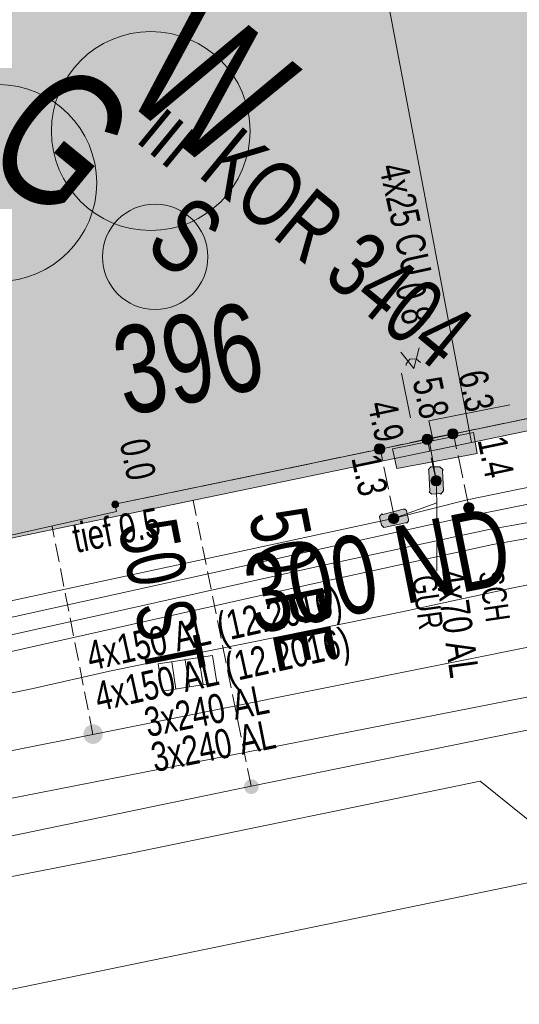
# Model space of a CAD drawing. Header units: metres. Extents: x -740 to 758, y -633 to 854.
# Tile 307 of 656: x 72 to 81, y -596 to -578. Entities that reach past the tile are written whole.
import ezdxf

# ---------------------------------------------------------------- set-up
doc = ezdxf.new("R2010")
doc.units = ezdxf.units.M
doc.header["$MEASUREMENT"] = 0
doc.linetypes.add('333_125', pattern=[0.4576, 0.3328, -0.1248])
doc.linetypes.add('416_125', pattern=[0.5408, 0.416, -0.1248])
for name, color, linetype in [('Gas.LOVION', 7, 'Continuous'), ('Gis.LOVION', 7, 'Continuous'), ('Grundkarte.LOVION', 7, 'Continuous'), ('Grundkarte_Text.LOVION', 7, 'Continuous'), ('Strom.LOVION', 7, 'Continuous'), ('StromBemass.LOVION', 7, 'Continuous'), ('Wasser.LOVION', 7, 'Continuous')]:
    doc.layers.add(name, color=color, linetype=linetype)
doc.styles.add('ERSTELLTER_STIL_1', font='arial.ttf')

msp = doc.modelspace()

# ---------------------------------------------------------------- hatches: boundary and pattern name
at = {"layer": 'Gas.LOVION', "linetype": 'Continuous', "lineweight": 18}
for points in [[(80.553, -585.407), (80.567, -585.387), (80.579, -585.366), (80.587, -585.343), (80.593, -585.32), (80.596, -585.296), (80.596, -585.272), (80.593, -585.248), (80.587, -585.224), (80.578, -585.202), (80.566, -585.181), (80.552, -585.161), (80.535, -585.144), (80.517, -585.128), (80.496, -585.115), (80.474, -585.105), (80.451, -585.098), (80.428, -585.093), (80.403, -585.092), (80.379, -585.093), (80.356, -585.098), (80.333, -585.106), (80.311, -585.116), (80.29, -585.129), (80.272, -585.144), (80.255, -585.162), (80.241, -585.182), (80.23, -585.203), (80.221, -585.225), (80.215, -585.249), (80.212, -585.273), (80.212, -585.297), (80.215, -585.321), (80.221, -585.344), (80.23, -585.367), (80.242, -585.388), (80.256, -585.408), (80.273, -585.425), (80.291, -585.44), (80.312, -585.453), (80.334, -585.464), (80.357, -585.471), (80.381, -585.475), (80.405, -585.477), (80.429, -585.475), (80.453, -585.471), (80.476, -585.463), (80.497, -585.453), (80.518, -585.44), (80.536, -585.424)], [(79.61, -585.586), (79.624, -585.567), (79.636, -585.546), (79.645, -585.523), (79.651, -585.5), (79.654, -585.476), (79.653, -585.451), (79.65, -585.428), (79.644, -585.404), (79.635, -585.382), (79.624, -585.361), (79.609, -585.341), (79.593, -585.324), (79.574, -585.308), (79.554, -585.295), (79.532, -585.285), (79.509, -585.278), (79.485, -585.273), (79.461, -585.272), (79.437, -585.273), (79.413, -585.278), (79.39, -585.286), (79.368, -585.296), (79.348, -585.309), (79.329, -585.324), (79.313, -585.342), (79.299, -585.362), (79.287, -585.383), (79.278, -585.405), (79.273, -585.429), (79.27, -585.453), (79.27, -585.477), (79.273, -585.501), (79.279, -585.524), (79.288, -585.547), (79.3, -585.568), (79.314, -585.587), (79.33, -585.605), (79.349, -585.62), (79.369, -585.633), (79.391, -585.643), (79.414, -585.651), (79.438, -585.655), (79.462, -585.656), (79.486, -585.655), (79.51, -585.65), (79.533, -585.643), (79.555, -585.632), (79.575, -585.619), (79.594, -585.604)], [(80.079, -585.515), (80.093, -585.495), (80.104, -585.474), (80.113, -585.452), (80.119, -585.428), (80.122, -585.404), (80.122, -585.38), (80.119, -585.356), (80.113, -585.332), (80.104, -585.31), (80.092, -585.288), (80.078, -585.269), (80.061, -585.251), (80.042, -585.236), (80.022, -585.223), (80, -585.213), (79.977, -585.205), (79.953, -585.201), (79.929, -585.199), (79.905, -585.201), (79.881, -585.205), (79.858, -585.213), (79.836, -585.223), (79.815, -585.236), (79.797, -585.252), (79.78, -585.27), (79.766, -585.289), (79.754, -585.311), (79.745, -585.333), (79.739, -585.357), (79.736, -585.381), (79.737, -585.405), (79.74, -585.429), (79.746, -585.453), (79.755, -585.475), (79.767, -585.497), (79.781, -585.516), (79.798, -585.534), (79.816, -585.549), (79.837, -585.562), (79.859, -585.572), (79.882, -585.58), (79.906, -585.584), (79.93, -585.586), (79.954, -585.584), (79.978, -585.579), (80.001, -585.572), (80.023, -585.561), (80.043, -585.548), (80.062, -585.533)], [(78.484, -586.438), (79.95, -586.161), (79.883, -585.784), (78.404, -586.076)]]:
    msp.add_hatch(color=49, dxfattribs=at).paths.add_polyline_path(points)
at = {"layer": 'Gas.LOVION', "linetype": 'Continuous', "lineweight": 13}
for points in [[(71.826, -587.562), (72.565, -587.415), (72.485, -587.054), (71.746, -587.2)], [(73.082, -591.388), (73.095, -591.37), (73.106, -591.35), (73.114, -591.33), (73.119, -591.309), (73.122, -591.287), (73.122, -591.265), (73.119, -591.243), (73.114, -591.222), (73.105, -591.201), (73.095, -591.182), (73.082, -591.164), (73.067, -591.148), (73.05, -591.134), (73.031, -591.122), (73.011, -591.113), (72.99, -591.106), (72.968, -591.102), (72.946, -591.101), (72.924, -591.102), (72.903, -591.107), (72.882, -591.114), (72.862, -591.123), (72.843, -591.135), (72.827, -591.149), (72.812, -591.165), (72.799, -591.183), (72.788, -591.202), (72.78, -591.223), (72.775, -591.244), (72.772, -591.266), (72.772, -591.288), (72.775, -591.31), (72.78, -591.331), (72.789, -591.351), (72.799, -591.371), (72.812, -591.389), (72.827, -591.405), (72.844, -591.418), (72.863, -591.43), (72.883, -591.44), (72.904, -591.446), (72.926, -591.45), (72.948, -591.452), (72.969, -591.45), (72.991, -591.446), (73.012, -591.439), (73.032, -591.43), (73.05, -591.418), (73.067, -591.404)], [(73.085, -591.384), (73.098, -591.366), (73.108, -591.347), (73.116, -591.327), (73.122, -591.305), (73.124, -591.283), (73.124, -591.261), (73.121, -591.239), (73.116, -591.218), (73.108, -591.198), (73.097, -591.178), (73.084, -591.16), (73.069, -591.144), (73.052, -591.13), (73.033, -591.119), (73.013, -591.109), (72.992, -591.103), (72.97, -591.098), (72.948, -591.097), (72.926, -591.099), (72.905, -591.103), (72.884, -591.11), (72.864, -591.119), (72.845, -591.131), (72.828, -591.145), (72.813, -591.161), (72.8, -591.179), (72.79, -591.199), (72.782, -591.219), (72.776, -591.24), (72.774, -591.262), (72.774, -591.284), (72.777, -591.306), (72.782, -591.328), (72.79, -591.348), (72.801, -591.367), (72.814, -591.385), (72.829, -591.401), (72.846, -591.415), (72.865, -591.427), (72.885, -591.436), (72.906, -591.443), (72.928, -591.447), (72.95, -591.448), (72.972, -591.447), (72.993, -591.443), (73.014, -591.436), (73.034, -591.426), (73.053, -591.415), (73.07, -591.4)]]:
    msp.add_hatch(color=7, dxfattribs=at).paths.add_polyline_path(points)
at = {"layer": 'Grundkarte.LOVION', "linetype": 'Continuous', "lineweight": 18}
for points in [[(79.842, -585.965), (87.953, -584.285), (85.971, -572.479), (85.509, -572.584), (82.753, -573.119), (82.823, -573.231), (83.064, -574.182), (77.825, -575.315)], [(68.771, -575.521), (68.827, -575.781), (70.948, -587.81), (79.842, -585.965), (77.825, -575.315), (72.868, -576.302), (72.569, -574.765)]]:
    msp.add_hatch(color=9, dxfattribs=at).paths.add_polyline_path(points)
at = {"layer": 'Strom.LOVION', "linetype": 'Continuous', "lineweight": 13}
for points in [[(78.542, -585.974), (79.574, -585.799), (79.538, -585.581), (78.506, -585.756)], [(79.065, -586.484), (79.086, -586.852), (79.073, -586.868), (79.121, -586.907), (79.267, -586.893), (79.283, -586.906), (79.336, -586.842), (79.315, -586.475), (79.328, -586.459), (79.264, -586.406), (79.131, -586.404), (79.102, -586.407), (79.062, -586.455)], [(78.278, -587.507), (78.64, -587.427), (78.669, -587.424), (78.696, -587.392), (78.693, -587.363), (78.665, -587.233), (78.662, -587.203), (78.63, -587.177), (78.601, -587.18), (78.226, -587.276), (78.21, -587.262), (78.17, -587.311), (78.173, -587.34), (78.201, -587.47), (78.249, -587.51)]]:
    msp.add_hatch(color=7, dxfattribs=at).paths.add_polyline_path(points)
at = {"layer": 'StromBemass.LOVION', "linetype": 'Continuous', "lineweight": 13}
for points in [[(79.109, -585.966), (79.116, -585.956), (79.122, -585.946), (79.126, -585.935), (79.129, -585.923), (79.13, -585.911), (79.13, -585.9), (79.129, -585.888), (79.126, -585.877), (79.121, -585.866), (79.116, -585.855), (79.109, -585.846), (79.1, -585.837), (79.091, -585.83), (79.081, -585.823), (79.071, -585.818), (79.059, -585.815), (79.048, -585.812), (79.036, -585.812), (79.024, -585.813), (79.013, -585.815), (79.001, -585.818), (78.991, -585.824), (78.981, -585.83), (78.972, -585.837), (78.964, -585.846), (78.957, -585.856), (78.951, -585.866), (78.947, -585.877), (78.944, -585.889), (78.942, -585.9), (78.942, -585.912), (78.944, -585.924), (78.947, -585.935), (78.951, -585.946), (78.957, -585.957), (78.964, -585.966), (78.972, -585.975), (78.981, -585.982), (78.991, -585.988), (79.002, -585.993), (79.013, -585.997), (79.025, -585.999), (79.037, -586), (79.048, -585.999), (79.06, -585.997), (79.071, -585.993), (79.082, -585.988), (79.092, -585.982), (79.101, -585.974)], [(79.087, -585.936), (79.092, -585.93), (79.096, -585.923), (79.098, -585.915), (79.1, -585.908), (79.101, -585.9), (79.101, -585.892), (79.1, -585.884), (79.098, -585.876), (79.095, -585.869), (79.091, -585.862), (79.087, -585.855), (79.081, -585.849), (79.075, -585.844), (79.068, -585.84), (79.061, -585.837), (79.054, -585.834), (79.046, -585.833), (79.038, -585.832), (79.03, -585.833), (79.022, -585.834), (79.015, -585.837), (79.007, -585.84), (79.001, -585.845), (78.995, -585.85), (78.989, -585.856), (78.984, -585.862), (78.981, -585.869), (78.978, -585.876), (78.976, -585.884), (78.975, -585.892), (78.975, -585.9), (78.976, -585.908), (78.978, -585.916), (78.981, -585.923), (78.985, -585.93), (78.989, -585.936), (78.995, -585.942), (79.001, -585.947), (79.008, -585.951), (79.015, -585.955), (79.023, -585.957), (79.03, -585.959), (79.038, -585.959), (79.046, -585.959), (79.054, -585.957), (79.062, -585.955), (79.069, -585.951), (79.075, -585.947), (79.082, -585.942)], [(79.087, -585.936), (79.092, -585.93), (79.096, -585.923), (79.098, -585.915), (79.1, -585.908), (79.101, -585.9), (79.101, -585.892), (79.1, -585.884), (79.098, -585.876), (79.095, -585.869), (79.091, -585.862), (79.087, -585.855), (79.081, -585.849), (79.075, -585.844), (79.068, -585.84), (79.061, -585.837), (79.054, -585.834), (79.046, -585.833), (79.038, -585.832), (79.03, -585.833), (79.022, -585.834), (79.015, -585.837), (79.007, -585.84), (79.001, -585.845), (78.995, -585.85), (78.989, -585.856), (78.984, -585.862), (78.981, -585.869), (78.978, -585.876), (78.976, -585.884), (78.975, -585.892), (78.975, -585.9), (78.976, -585.908), (78.978, -585.916), (78.981, -585.923), (78.985, -585.93), (78.989, -585.936), (78.995, -585.942), (79.001, -585.947), (79.008, -585.951), (79.015, -585.955), (79.023, -585.957), (79.03, -585.959), (79.038, -585.959), (79.046, -585.959), (79.054, -585.957), (79.062, -585.955), (79.069, -585.951), (79.075, -585.947), (79.082, -585.942)], [(79.576, -585.865), (79.583, -585.855), (79.589, -585.845), (79.593, -585.834), (79.596, -585.823), (79.598, -585.811), (79.598, -585.799), (79.596, -585.788), (79.593, -585.776), (79.589, -585.765), (79.583, -585.755), (79.576, -585.746), (79.568, -585.737), (79.559, -585.73), (79.549, -585.723), (79.538, -585.718), (79.527, -585.715), (79.516, -585.713), (79.504, -585.712), (79.492, -585.713), (79.481, -585.715), (79.469, -585.719), (79.459, -585.724), (79.449, -585.73), (79.44, -585.738), (79.432, -585.746), (79.425, -585.756), (79.419, -585.766), (79.415, -585.777), (79.412, -585.788), (79.411, -585.8), (79.411, -585.812), (79.412, -585.823), (79.415, -585.835), (79.42, -585.846), (79.425, -585.856), (79.432, -585.865), (79.44, -585.874), (79.449, -585.881), (79.459, -585.888), (79.47, -585.893), (79.481, -585.896), (79.493, -585.898), (79.504, -585.899), (79.516, -585.898), (79.528, -585.896), (79.539, -585.892), (79.549, -585.887), (79.559, -585.881), (79.568, -585.874)], [(79.56, -585.843), (79.565, -585.836), (79.569, -585.829), (79.572, -585.822), (79.574, -585.814), (79.575, -585.806), (79.575, -585.798), (79.574, -585.79), (79.572, -585.782), (79.569, -585.775), (79.565, -585.768), (79.56, -585.761), (79.555, -585.755), (79.549, -585.75), (79.542, -585.746), (79.534, -585.743), (79.527, -585.74), (79.519, -585.739), (79.511, -585.738), (79.503, -585.739), (79.495, -585.74), (79.487, -585.743), (79.48, -585.746), (79.473, -585.751), (79.467, -585.756), (79.462, -585.762), (79.457, -585.768), (79.453, -585.775), (79.45, -585.783), (79.448, -585.79), (79.447, -585.798), (79.447, -585.806), (79.448, -585.814), (79.45, -585.822), (79.453, -585.83), (79.457, -585.837), (79.462, -585.843), (79.467, -585.849), (79.474, -585.854), (79.48, -585.858), (79.488, -585.862), (79.495, -585.864), (79.503, -585.866), (79.511, -585.866), (79.519, -585.866), (79.527, -585.864), (79.535, -585.862), (79.542, -585.858), (79.549, -585.854), (79.555, -585.849)], [(79.563, -585.845), (79.568, -585.839), (79.572, -585.831), (79.575, -585.824), (79.577, -585.816), (79.578, -585.808), (79.578, -585.8), (79.577, -585.792), (79.575, -585.784), (79.572, -585.777), (79.568, -585.77), (79.563, -585.763), (79.558, -585.758), (79.551, -585.752), (79.544, -585.748), (79.537, -585.745), (79.53, -585.742), (79.522, -585.741), (79.514, -585.74), (79.506, -585.741), (79.498, -585.742), (79.49, -585.745), (79.483, -585.748), (79.476, -585.753), (79.47, -585.758), (79.464, -585.764), (79.46, -585.77), (79.456, -585.777), (79.453, -585.785), (79.451, -585.793), (79.45, -585.801), (79.45, -585.809), (79.451, -585.817), (79.453, -585.824), (79.456, -585.832), (79.46, -585.839), (79.464, -585.845), (79.47, -585.851), (79.476, -585.856), (79.483, -585.861), (79.49, -585.864), (79.498, -585.867), (79.506, -585.868), (79.514, -585.868), (79.522, -585.868), (79.53, -585.866), (79.538, -585.864), (79.545, -585.86), (79.552, -585.856), (79.558, -585.851)], [(78.242, -586.143), (78.25, -586.133), (78.255, -586.122), (78.26, -586.111), (78.263, -586.1), (78.264, -586.088), (78.264, -586.076), (78.263, -586.064), (78.259, -586.052), (78.255, -586.041), (78.249, -586.03), (78.242, -586.02), (78.234, -586.012), (78.225, -586.004), (78.214, -585.998), (78.203, -585.993), (78.192, -585.989), (78.18, -585.987), (78.168, -585.986), (78.156, -585.987), (78.144, -585.989), (78.133, -585.993), (78.122, -585.998), (78.112, -586.004), (78.103, -586.012), (78.094, -586.021), (78.087, -586.031), (78.081, -586.041), (78.077, -586.053), (78.074, -586.064), (78.073, -586.076), (78.073, -586.088), (78.074, -586.1), (78.077, -586.112), (78.082, -586.123), (78.088, -586.133), (78.095, -586.143), (78.103, -586.152), (78.112, -586.16), (78.122, -586.166), (78.133, -586.171), (78.145, -586.175), (78.157, -586.177), (78.169, -586.178), (78.181, -586.177), (78.193, -586.175), (78.204, -586.171), (78.215, -586.166), (78.225, -586.159), (78.234, -586.152)], [(78.224, -586.12), (78.228, -586.114), (78.232, -586.107), (78.235, -586.1), (78.237, -586.093), (78.238, -586.085), (78.238, -586.077), (78.237, -586.069), (78.235, -586.062), (78.232, -586.055), (78.228, -586.048), (78.223, -586.042), (78.218, -586.036), (78.212, -586.031), (78.206, -586.027), (78.199, -586.024), (78.191, -586.021), (78.184, -586.02), (78.176, -586.019), (78.168, -586.02), (78.16, -586.021), (78.153, -586.024), (78.146, -586.027), (78.14, -586.031), (78.134, -586.036), (78.128, -586.042), (78.124, -586.048), (78.12, -586.055), (78.117, -586.062), (78.115, -586.07), (78.114, -586.078), (78.114, -586.085), (78.115, -586.093), (78.117, -586.1), (78.12, -586.108), (78.124, -586.114), (78.129, -586.121), (78.134, -586.126), (78.14, -586.131), (78.146, -586.135), (78.153, -586.139), (78.161, -586.141), (78.168, -586.142), (78.176, -586.143), (78.184, -586.142), (78.192, -586.141), (78.199, -586.139), (78.206, -586.135), (78.212, -586.131), (78.218, -586.126)], [(78.224, -586.12), (78.228, -586.114), (78.232, -586.107), (78.235, -586.1), (78.237, -586.093), (78.238, -586.085), (78.238, -586.077), (78.237, -586.069), (78.235, -586.062), (78.232, -586.055), (78.228, -586.048), (78.223, -586.042), (78.218, -586.036), (78.212, -586.031), (78.206, -586.027), (78.199, -586.024), (78.191, -586.021), (78.184, -586.02), (78.176, -586.019), (78.168, -586.02), (78.16, -586.021), (78.153, -586.024), (78.146, -586.027), (78.14, -586.031), (78.134, -586.036), (78.128, -586.042), (78.124, -586.048), (78.12, -586.055), (78.117, -586.062), (78.115, -586.07), (78.114, -586.078), (78.114, -586.085), (78.115, -586.093), (78.117, -586.1), (78.12, -586.108), (78.124, -586.114), (78.129, -586.121), (78.134, -586.126), (78.14, -586.131), (78.146, -586.135), (78.153, -586.139), (78.161, -586.141), (78.168, -586.142), (78.176, -586.143), (78.184, -586.142), (78.192, -586.141), (78.199, -586.139), (78.206, -586.135), (78.212, -586.131), (78.218, -586.126)], [(79.272, -586.721), (79.279, -586.712), (79.285, -586.701), (79.289, -586.69), (79.292, -586.679), (79.293, -586.667), (79.293, -586.655), (79.292, -586.643), (79.289, -586.632), (79.285, -586.621), (79.279, -586.61), (79.272, -586.601), (79.264, -586.592), (79.254, -586.585), (79.244, -586.578), (79.234, -586.573), (79.222, -586.57), (79.211, -586.567), (79.199, -586.567), (79.187, -586.568), (79.175, -586.57), (79.164, -586.574), (79.153, -586.579), (79.143, -586.585), (79.134, -586.593), (79.126, -586.601), (79.119, -586.611), (79.114, -586.621), (79.109, -586.632), (79.106, -586.644), (79.105, -586.656), (79.105, -586.668), (79.106, -586.679), (79.109, -586.691), (79.114, -586.702), (79.12, -586.712), (79.127, -586.722), (79.135, -586.73), (79.144, -586.738), (79.154, -586.744), (79.165, -586.749), (79.176, -586.753), (79.188, -586.755), (79.199, -586.756), (79.211, -586.755), (79.223, -586.753), (79.234, -586.749), (79.245, -586.744), (79.255, -586.738), (79.264, -586.73)], [(79.245, -586.69), (79.25, -586.684), (79.254, -586.677), (79.257, -586.669), (79.258, -586.662), (79.259, -586.654), (79.259, -586.646), (79.258, -586.639), (79.256, -586.631), (79.254, -586.624), (79.25, -586.617), (79.245, -586.611), (79.24, -586.605), (79.234, -586.6), (79.227, -586.596), (79.22, -586.593), (79.213, -586.59), (79.205, -586.589), (79.197, -586.588), (79.19, -586.589), (79.182, -586.59), (79.175, -586.593), (79.168, -586.596), (79.161, -586.6), (79.155, -586.605), (79.15, -586.611), (79.145, -586.617), (79.141, -586.624), (79.139, -586.632), (79.137, -586.639), (79.136, -586.647), (79.136, -586.655), (79.137, -586.662), (79.139, -586.67), (79.142, -586.677), (79.145, -586.684), (79.15, -586.69), (79.155, -586.696), (79.161, -586.701), (79.168, -586.705), (79.175, -586.708), (79.182, -586.711), (79.19, -586.712), (79.198, -586.712), (79.206, -586.712), (79.213, -586.71), (79.221, -586.708), (79.228, -586.705), (79.234, -586.701), (79.24, -586.696)], [(73.399, -587.132), (73.403, -587.125), (73.407, -587.118), (73.41, -587.111), (73.412, -587.103), (73.413, -587.095), (73.413, -587.088), (73.412, -587.08), (73.41, -587.072), (73.407, -587.065), (73.403, -587.058), (73.399, -587.052), (73.393, -587.046), (73.387, -587.041), (73.38, -587.037), (73.373, -587.033), (73.366, -587.031), (73.358, -587.029), (73.35, -587.029), (73.342, -587.029), (73.335, -587.031), (73.327, -587.033), (73.32, -587.037), (73.313, -587.041), (73.307, -587.046), (73.302, -587.052), (73.297, -587.058), (73.294, -587.065), (73.291, -587.073), (73.289, -587.08), (73.288, -587.088), (73.288, -587.096), (73.289, -587.104), (73.291, -587.111), (73.294, -587.119), (73.298, -587.125), (73.302, -587.132), (73.308, -587.138), (73.314, -587.143), (73.32, -587.147), (73.327, -587.15), (73.335, -587.152), (73.343, -587.154), (73.351, -587.154), (73.358, -587.154), (73.366, -587.152), (73.374, -587.15), (73.381, -587.147), (73.387, -587.142), (73.393, -587.137)], [(73.399, -587.132), (73.403, -587.125), (73.407, -587.118), (73.41, -587.111), (73.412, -587.103), (73.413, -587.095), (73.413, -587.088), (73.412, -587.08), (73.41, -587.072), (73.407, -587.065), (73.403, -587.058), (73.399, -587.052), (73.393, -587.046), (73.387, -587.041), (73.38, -587.037), (73.373, -587.033), (73.366, -587.031), (73.358, -587.029), (73.35, -587.029), (73.342, -587.029), (73.335, -587.031), (73.327, -587.033), (73.32, -587.037), (73.313, -587.041), (73.307, -587.046), (73.302, -587.052), (73.297, -587.058), (73.294, -587.065), (73.291, -587.073), (73.289, -587.08), (73.288, -587.088), (73.288, -587.096), (73.289, -587.104), (73.291, -587.111), (73.294, -587.119), (73.298, -587.125), (73.302, -587.132), (73.308, -587.138), (73.314, -587.143), (73.32, -587.147), (73.327, -587.15), (73.335, -587.152), (73.343, -587.154), (73.351, -587.154), (73.358, -587.154), (73.366, -587.152), (73.374, -587.15), (73.381, -587.147), (73.387, -587.142), (73.393, -587.137)], [(73.399, -587.132), (73.403, -587.125), (73.407, -587.118), (73.41, -587.111), (73.412, -587.103), (73.413, -587.095), (73.413, -587.088), (73.412, -587.08), (73.41, -587.072), (73.407, -587.065), (73.403, -587.058), (73.399, -587.052), (73.393, -587.046), (73.387, -587.041), (73.38, -587.037), (73.373, -587.033), (73.366, -587.031), (73.358, -587.029), (73.35, -587.029), (73.342, -587.029), (73.335, -587.031), (73.327, -587.033), (73.32, -587.037), (73.313, -587.041), (73.307, -587.046), (73.302, -587.052), (73.297, -587.058), (73.294, -587.065), (73.291, -587.073), (73.289, -587.08), (73.288, -587.088), (73.288, -587.096), (73.289, -587.104), (73.291, -587.111), (73.294, -587.119), (73.298, -587.125), (73.302, -587.132), (73.308, -587.138), (73.314, -587.143), (73.32, -587.147), (73.327, -587.15), (73.335, -587.152), (73.343, -587.154), (73.351, -587.154), (73.358, -587.154), (73.366, -587.152), (73.374, -587.15), (73.381, -587.147), (73.387, -587.142), (73.393, -587.137)], [(73.399, -587.132), (73.403, -587.125), (73.407, -587.118), (73.41, -587.111), (73.412, -587.103), (73.413, -587.095), (73.413, -587.088), (73.412, -587.08), (73.41, -587.072), (73.407, -587.065), (73.403, -587.058), (73.399, -587.052), (73.393, -587.046), (73.387, -587.041), (73.38, -587.037), (73.373, -587.033), (73.366, -587.031), (73.358, -587.029), (73.35, -587.029), (73.342, -587.029), (73.335, -587.031), (73.327, -587.033), (73.32, -587.037), (73.313, -587.041), (73.307, -587.046), (73.302, -587.052), (73.297, -587.058), (73.294, -587.065), (73.291, -587.073), (73.289, -587.08), (73.288, -587.088), (73.288, -587.096), (73.289, -587.104), (73.291, -587.111), (73.294, -587.119), (73.298, -587.125), (73.302, -587.132), (73.308, -587.138), (73.314, -587.143), (73.32, -587.147), (73.327, -587.15), (73.335, -587.152), (73.343, -587.154), (73.351, -587.154), (73.358, -587.154), (73.366, -587.152), (73.374, -587.15), (73.381, -587.147), (73.387, -587.142), (73.393, -587.137)], [(79.868, -587.213), (79.875, -587.203), (79.881, -587.193), (79.885, -587.182), (79.888, -587.17), (79.889, -587.158), (79.889, -587.146), (79.888, -587.135), (79.885, -587.123), (79.88, -587.112), (79.875, -587.102), (79.868, -587.092), (79.859, -587.083), (79.85, -587.076), (79.84, -587.069), (79.829, -587.064), (79.818, -587.061), (79.806, -587.059), (79.794, -587.058), (79.783, -587.059), (79.771, -587.061), (79.76, -587.065), (79.749, -587.07), (79.739, -587.076), (79.73, -587.084), (79.722, -587.093), (79.715, -587.102), (79.709, -587.113), (79.705, -587.124), (79.702, -587.135), (79.7, -587.147), (79.7, -587.159), (79.702, -587.171), (79.705, -587.182), (79.709, -587.193), (79.715, -587.204), (79.722, -587.213), (79.73, -587.222), (79.739, -587.23), (79.749, -587.236), (79.76, -587.241), (79.772, -587.245), (79.783, -587.247), (79.795, -587.248), (79.807, -587.247), (79.819, -587.244), (79.83, -587.241), (79.841, -587.236), (79.851, -587.229), (79.86, -587.222)], [(79.841, -587.18), (79.846, -587.173), (79.85, -587.166), (79.853, -587.159), (79.854, -587.152), (79.855, -587.144), (79.855, -587.136), (79.854, -587.128), (79.852, -587.121), (79.85, -587.114), (79.846, -587.107), (79.841, -587.1), (79.836, -587.095), (79.83, -587.09), (79.823, -587.086), (79.816, -587.082), (79.809, -587.08), (79.801, -587.079), (79.793, -587.078), (79.785, -587.079), (79.778, -587.08), (79.77, -587.083), (79.763, -587.086), (79.757, -587.09), (79.751, -587.095), (79.745, -587.101), (79.741, -587.107), (79.737, -587.114), (79.734, -587.121), (79.732, -587.129), (79.731, -587.136), (79.731, -587.144), (79.732, -587.152), (79.734, -587.16), (79.737, -587.167), (79.741, -587.174), (79.746, -587.18), (79.751, -587.186), (79.757, -587.191), (79.764, -587.195), (79.771, -587.198), (79.778, -587.2), (79.786, -587.202), (79.794, -587.202), (79.801, -587.202), (79.809, -587.2), (79.816, -587.198), (79.824, -587.195), (79.83, -587.19), (79.836, -587.185)], [(78.499, -587.407), (78.505, -587.398), (78.511, -587.387), (78.515, -587.376), (78.518, -587.365), (78.52, -587.353), (78.52, -587.342), (78.518, -587.33), (78.515, -587.319), (78.511, -587.308), (78.505, -587.298), (78.498, -587.288), (78.49, -587.28), (78.481, -587.272), (78.471, -587.266), (78.461, -587.261), (78.449, -587.257), (78.438, -587.255), (78.426, -587.254), (78.414, -587.255), (78.403, -587.257), (78.392, -587.261), (78.381, -587.266), (78.371, -587.272), (78.362, -587.28), (78.354, -587.289), (78.347, -587.298), (78.342, -587.308), (78.338, -587.319), (78.335, -587.331), (78.333, -587.342), (78.333, -587.354), (78.335, -587.366), (78.338, -587.377), (78.342, -587.388), (78.348, -587.398), (78.355, -587.408), (78.363, -587.416), (78.372, -587.424), (78.382, -587.43), (78.392, -587.435), (78.404, -587.438), (78.415, -587.44), (78.427, -587.441), (78.438, -587.44), (78.45, -587.438), (78.461, -587.435), (78.472, -587.429), (78.482, -587.423), (78.491, -587.416)], [(78.486, -587.385), (78.491, -587.379), (78.495, -587.372), (78.498, -587.365), (78.5, -587.357), (78.501, -587.349), (78.501, -587.341), (78.5, -587.334), (78.498, -587.326), (78.495, -587.319), (78.491, -587.312), (78.486, -587.305), (78.481, -587.299), (78.475, -587.294), (78.468, -587.29), (78.461, -587.287), (78.453, -587.284), (78.446, -587.283), (78.438, -587.283), (78.43, -587.283), (78.422, -587.285), (78.415, -587.287), (78.407, -587.29), (78.401, -587.295), (78.395, -587.3), (78.389, -587.306), (78.385, -587.312), (78.381, -587.319), (78.378, -587.326), (78.376, -587.334), (78.375, -587.342), (78.375, -587.35), (78.376, -587.357), (78.378, -587.365), (78.381, -587.372), (78.385, -587.379), (78.39, -587.386), (78.395, -587.392), (78.401, -587.397), (78.408, -587.401), (78.415, -587.404), (78.422, -587.407), (78.43, -587.408), (78.438, -587.408), (78.446, -587.408), (78.454, -587.406), (78.461, -587.404), (78.468, -587.401), (78.475, -587.396), (78.481, -587.391)]]:
    msp.add_hatch(color=7, dxfattribs=at).paths.add_polyline_path(points)
at = {"layer": 'Wasser.LOVION', "linetype": 'Continuous', "lineweight": 13}
for points in [[(74.411, -587.102), (75.134, -586.943), (75.055, -586.581), (74.315, -586.727)], [(75.934, -592.316), (75.944, -592.302), (75.952, -592.288), (75.958, -592.272), (75.962, -592.256), (75.964, -592.239), (75.964, -592.223), (75.962, -592.206), (75.958, -592.19), (75.952, -592.175), (75.944, -592.16), (75.934, -592.147), (75.922, -592.134), (75.909, -592.124), (75.895, -592.115), (75.88, -592.108), (75.864, -592.103), (75.848, -592.1), (75.831, -592.099), (75.815, -592.1), (75.798, -592.103), (75.782, -592.108), (75.767, -592.115), (75.753, -592.124), (75.741, -592.135), (75.729, -592.147), (75.719, -592.161), (75.711, -592.175), (75.705, -592.191), (75.701, -592.207), (75.699, -592.224), (75.699, -592.24), (75.701, -592.257), (75.706, -592.273), (75.712, -592.288), (75.72, -592.303), (75.73, -592.316), (75.741, -592.329), (75.754, -592.339), (75.768, -592.348), (75.783, -592.355), (75.799, -592.36), (75.816, -592.363), (75.832, -592.364), (75.849, -592.363), (75.865, -592.36), (75.881, -592.355), (75.896, -592.348), (75.91, -592.339), (75.923, -592.328)], [(75.936, -592.313), (75.946, -592.299), (75.954, -592.285), (75.96, -592.269), (75.964, -592.253), (75.966, -592.236), (75.966, -592.22), (75.964, -592.203), (75.96, -592.187), (75.954, -592.171), (75.946, -592.157), (75.936, -592.143), (75.924, -592.131), (75.911, -592.121), (75.897, -592.112), (75.882, -592.105), (75.866, -592.1), (75.85, -592.097), (75.833, -592.096), (75.817, -592.097), (75.8, -592.1), (75.784, -592.105), (75.769, -592.112), (75.755, -592.121), (75.743, -592.132), (75.731, -592.144), (75.721, -592.158), (75.713, -592.172), (75.707, -592.188), (75.703, -592.204), (75.701, -592.22), (75.701, -592.237), (75.703, -592.254), (75.708, -592.27), (75.714, -592.285), (75.722, -592.3), (75.732, -592.313), (75.743, -592.326), (75.756, -592.336), (75.77, -592.345), (75.785, -592.352), (75.801, -592.357), (75.818, -592.36), (75.834, -592.361), (75.851, -592.36), (75.867, -592.357), (75.883, -592.352), (75.898, -592.345), (75.912, -592.336), (75.925, -592.325)]]:
    msp.add_hatch(color=7, dxfattribs=at).paths.add_polyline_path(points)

# ---------------------------------------------------------------- linework, layer by layer
at = {"layer": 'Gas.LOVION', "color": 49, "linetype": 'Continuous', "lineweight": 18}
msp.add_lwpolyline([(79.144, -585.93), (79.064, -585.568), (80.543, -585.276)], dxfattribs=at)
msp.add_lwpolyline([(78.484, -586.438), (78.404, -586.076), (79.883, -585.784), (79.95, -586.161)], close=True, dxfattribs=at)
at = {"layer": 'Gas.LOVION', "color": 5, "linetype": 'Continuous', "lineweight": 18}
msp.add_lwpolyline([(94.151, -587.064), (92.22, -587.415), (91.93, -587.473), (72.943, -591.28), (66.927, -592.474), (55.305, -594.985)], dxfattribs=at)
at = {"layer": 'Gas.LOVION', "color": 5, "linetype": '333_125', "lineweight": 18}
msp.add_lwpolyline([(72.943, -591.28), (72.203, -587.495)], dxfattribs=at)
at = {"layer": 'Gas.LOVION', "color": 1, "linetype": 'Continuous', "lineweight": 18}
msp.add_lwpolyline([(57.298, -596.622), (61.809, -595.753), (73.642, -593.443), (80.001, -592.127), (81.894, -593.656), (82.538, -593.593), (85.307, -593.041), (91.871, -591.705), (92.917, -595.608), (93.759, -595.599)], dxfattribs=at)
at = {"layer": 'Gas.LOVION', "color": 5, "linetype": 'Continuous', "lineweight": 18}
msp.add_circle((71.223, -581.238), 1.791, dxfattribs=at)
at = {"layer": 'Gis.LOVION', "color": 44, "linetype": 'Continuous', "lineweight": 18}
for points in [[(87.954, -583.694), (88.062, -584.186), (87.7, -584.266), (85.075, -584.774), (85.063, -584.657), (73.346, -587.088), (73.373, -587.218), (70.799, -587.795), (70.756, -587.651), (70.655, -587.676), (70.682, -587.806), (56.834, -590.668), (56.434, -588.697)], [(74.458, -590.452), (74.38, -589.957)], [(74.705, -590.413), (74.627, -589.918)], [(74.953, -590.374), (74.875, -589.879)]]:
    msp.add_lwpolyline(points, dxfattribs=at)
msp.add_lwpolyline([(74.21, -590.491), (75.2, -590.335), (75.122, -589.84), (74.132, -589.996)], close=True, dxfattribs=at)
at = {"layer": 'Grundkarte.LOVION', "color": 253, "linetype": 'Continuous', "lineweight": 18}
for points in [[(74.179, -559.18), (77.825, -575.315), (79.842, -585.965), (70.948, -587.81), (68.827, -575.781), (68.771, -575.521), (66.279, -561.518), (51.922, -565.819), (51.207, -563.347), (45.959, -545.033), (46.372, -544.726), (71.266, -527.278), (72.926, -526.111), (74.207, -528.941), (75.224, -531.177), (76.365, -533.784), (77.263, -535.706), (79.307, -540.294), (84.591, -552.014), (84.786, -552.497), (86.181, -555.582), (82.163, -556.803)], [(79.842, -585.965), (77.825, -575.315), (74.179, -559.18), (82.163, -556.803), (82.703, -558.701), (83.618, -561.715), (84.844, -565.792), (85.971, -572.479), (87.953, -584.285)]]:
    msp.add_lwpolyline(points, close=True, dxfattribs=at)
at = {"layer": 'Grundkarte.LOVION', "color": 8, "linetype": 'Continuous', "lineweight": 18}
for points in [[(79.842, -585.965), (77.825, -575.315), (74.179, -559.18), (82.163, -556.803), (82.703, -558.701), (83.618, -561.715), (84.844, -565.792), (85.971, -572.479), (87.953, -584.285)], [(79.842, -585.965), (70.948, -587.81), (68.827, -575.781), (68.771, -575.521), (66.279, -561.518), (74.179, -559.18), (77.825, -575.315)], [(79.842, -585.965), (77.825, -575.315), (83.064, -574.182), (82.823, -573.231), (82.753, -573.119), (85.509, -572.584), (85.971, -572.479), (87.953, -584.285)], [(68.771, -575.521), (72.569, -574.765), (72.868, -576.302), (77.825, -575.315), (79.842, -585.965), (70.948, -587.81), (68.827, -575.781)]]:
    msp.add_lwpolyline(points, close=True, dxfattribs=at)
for points in [[(51.513, -591.868), (57.018, -590.738), (67.821, -588.47), (70.948, -587.81), (79.842, -585.965), (87.953, -584.285), (89.206, -592.261), (59.451, -598.392), (89.206, -592.261), (147.98, -580.042), (221.144, -565.973), (237.683, -564.326)], [(59.451, -598.392), (89.206, -592.261), (147.98, -580.042), (221.144, -565.973), (237.683, -564.326)], [(51.513, -591.868), (57.018, -590.738), (67.821, -588.47), (70.948, -587.81), (79.842, -585.965), (87.953, -584.285), (89.206, -592.261), (59.451, -598.392)], [(54.084, -593.981), (54.143, -593.975), (54.957, -593.836), (55.765, -593.639), (57.393, -593.362), (58.201, -593.164), (59.569, -592.942), (65.015, -591.818), (66.409, -591.564), (71.856, -590.44), (73.244, -590.127), (74.606, -589.846), (78.606, -589.041), (80.573, -588.613), (84.573, -587.808)]]:
    msp.add_lwpolyline(points, dxfattribs=at)
at = {"layer": 'Strom.LOVION', "color": 1, "linetype": 'Continuous', "lineweight": 18}
for points in [[(167.565, -569.807), (161.624, -571.009), (121.447, -579.37), (119.985, -581.346), (117.798, -581.648), (116.241, -581.741), (96.791, -584.899), (80.23, -587.819), (76.815, -588.566), (71.074, -589.852), (66.226, -590.902), (65.034, -591.107), (64.595, -591.15), (53.393, -593.413)], [(96.866, -584.611), (80.159, -587.545), (77.178, -588.191), (71.016, -589.562), (66.182, -590.596), (64.99, -590.801), (64.537, -590.86), (53.088, -593.162)]]:
    msp.add_lwpolyline(points, dxfattribs=at)
at = {"layer": 'Strom.LOVION', "color": 150, "linetype": 'Continuous', "lineweight": 18}
for points in [[(116.805, -580.563), (107.35, -582.404), (98.846, -584.003), (87.896, -585.665), (79.824, -587.297), (70.942, -589.259), (66.065, -590.312), (64.932, -590.511), (64.771, -589.626)], [(86.372, -585.652), (79.766, -587.007), (78.44, -587.343), (70.884, -588.969), (66.066, -590.016), (65.18, -590.177), (65.077, -589.581)]]:
    msp.add_lwpolyline(points, dxfattribs=at)
at = {"layer": 'Strom.LOVION', "color": 5, "linetype": 'Continuous', "lineweight": 18}
msp.add_lwpolyline([(78.44, -587.343), (79.21, -587.061), (79.199, -586.649), (79.097, -586.053), (79.066, -585.893)], dxfattribs=at)
at = {"layer": 'Strom.LOVION', "color": 7, "linetype": 'Continuous', "lineweight": 13}
for points in [[(79.065, -586.484), (79.062, -586.455), (79.102, -586.407), (79.131, -586.404), (79.264, -586.406), (79.328, -586.459), (79.315, -586.475), (79.336, -586.842), (79.283, -586.906), (79.267, -586.893), (79.121, -586.907), (79.073, -586.868), (79.086, -586.852)], [(78.278, -587.507), (78.249, -587.51), (78.201, -587.47), (78.173, -587.34), (78.17, -587.311), (78.21, -587.262), (78.226, -587.276), (78.601, -587.18), (78.63, -587.177), (78.662, -587.203), (78.665, -587.233), (78.693, -587.363), (78.696, -587.392), (78.669, -587.424), (78.64, -587.427)]]:
    msp.add_lwpolyline(points, close=True, dxfattribs=at)
msp.add_lwpolyline([(79.213, -588.302), (79.21, -587.061)], dxfattribs=at)
at = {"layer": 'Strom.LOVION', "color": 1, "linetype": 'Continuous', "lineweight": 18}
msp.add_circle((74.078, -582.583), 0.96, dxfattribs=at)
at = {"layer": 'StromBemass.LOVION', "color": 7, "linetype": 'Continuous', "lineweight": 13}
for points in [[(78.89, -584.24), (78.794, -584.619), (78.557, -584.317)], [(78.916, -584.504), (78.835, -584.438), (78.718, -584.449), (78.652, -584.53), (78.655, -584.559)], [(78.565, -584.701), (78.733, -585.512)]]:
    msp.add_lwpolyline(points, dxfattribs=at)
at = {"layer": 'StromBemass.LOVION', "color": 7, "linetype": '416_125', "lineweight": 13}
for points in [[(73.346, -587.088), (78.183, -586.083), (79.037, -585.896), (79.516, -585.805), (85.063, -584.657)], [(79.794, -587.137), (79.516, -585.805)], [(79.199, -586.649), (79.037, -585.896)], [(78.44, -587.343), (78.183, -586.083)]]:
    msp.add_lwpolyline(points, dxfattribs=at)
at = {"layer": 'StromBemass.LOVION', "color": 7, "linetype": 'Continuous', "lineweight": 13}
for centre, radius in [((79.036, -585.906), 0.0941), ((79.038, -585.896), 0.0634), ((79.038, -585.896), 0.0634), ((79.504, -585.806), 0.0936), ((79.511, -585.802), 0.0639), ((79.514, -585.804), 0.0641), ((78.168, -586.082), 0.0959), ((78.176, -586.081), 0.0617), ((78.176, -586.081), 0.0617), ((79.199, -586.661), 0.0945), ((79.198, -586.65), 0.062), ((73.35, -587.092), 0.0627), ((73.35, -587.092), 0.0627), ((73.35, -587.092), 0.0627), ((73.35, -587.092), 0.0627), ((79.795, -587.153), 0.0948), ((79.793, -587.14), 0.0621), ((78.426, -587.348), 0.0934), ((78.438, -587.345), 0.0629)]:
    msp.add_circle(centre, radius, dxfattribs=at)
at = {"layer": 'Wasser.LOVION', "color": 150, "linetype": '333_125', "lineweight": 18}
msp.add_lwpolyline([(75.828, -592.224), (74.773, -587.022)], dxfattribs=at)
at = {"layer": 'Wasser.LOVION', "color": 94, "linetype": 'Continuous', "lineweight": 18}
for points in [[(86.139, -589.31), (85.366, -589.563), (83.96, -589.996), (83.641, -590.057), (55.916, -595.486)], [(88.36, -589.654), (83.522, -590.659), (75.828, -592.224), (67.948, -593.852), (67.89, -593.858), (65.919, -594.257), (56.607, -596.054)]]:
    msp.add_lwpolyline(points, dxfattribs=at)
msp.add_circle((73.998, -580.292), 1.811, dxfattribs=at)

# ---------------------------------------------------------------- texts
at = {"layer": 'Gas.LOVION', "color": 5, "linetype": 'Continuous', "lineweight": 18, "attachment_point": 7, "style": 'ERSTELLTER_STIL_1'}
for s, insert, char_height, rotation in [('{\\A1;\\W0.71562x;G}', (70.811, -580.809), 2.48981, 320.5841), ('{\\A1;\\W0.72103x;300 ND ST KA (1980)}', (75.971, -589.877), 1.42276, 11.3017), ('{\\A1;\\W0.71559x;50 ST}', (73.389, -587.49), 1.06709, 281.2464)]:
    msp.add_mtext(s, dxfattribs=dict(at, insert=insert, char_height=char_height, rotation=rotation))
at = {"layer": 'Gas.LOVION', "color": 49, "linetype": 'Continuous', "lineweight": 18, "insert": (74.821, -581.109), "char_height": 1.20931, "attachment_point": 7, "rotation": 320.5836, "style": 'ERSTELLTER_STIL_1'}
msp.add_mtext('{\\A1;\\W0.71563x;KOR 3404}', dxfattribs=at)
at = {"layer": 'Grundkarte_Text.LOVION', "color": 7, "linetype": 'Continuous', "lineweight": 13, "insert": (73.697, -580.47), "char_height": 0.83072, "attachment_point": 7, "rotation": 320.5836, "style": 'ERSTELLTER_STIL_1'}
msp.add_mtext('{\\A1;\\W0.89453x;III}', dxfattribs=at)
at = {"layer": 'Grundkarte_Text.LOVION', "color": 8, "linetype": 'Continuous', "lineweight": 18, "insert": (73.538, -585.51), "char_height": 1.60084, "attachment_point": 7, "rotation": 11.7172, "style": 'ERSTELLTER_STIL_1'}
msp.add_mtext('{\\A1;\\W0.71559x;396}', dxfattribs=at)
at = {"layer": 'Strom.LOVION', "color": 5, "linetype": 'Continuous', "lineweight": 18, "char_height": 0.53355, "attachment_point": 7, "style": 'ERSTELLTER_STIL_1'}
for s, insert, rotation in [('{\\A1;\\W0.71555x;4x25 CU}', (78.152, -580.947), 282.2487), ('{\\A1;\\W0.72650x;4x70 AL}', (79.179, -588.306), 277.9045)]:
    msp.add_mtext(s, dxfattribs=dict(at, insert=insert, rotation=rotation))
at = {"layer": 'Strom.LOVION', "color": 1, "linetype": 'Continuous', "lineweight": 18, "attachment_point": 7, "style": 'ERSTELLTER_STIL_1'}
for s, insert, char_height, rotation in [('{\\A1;\\W0.71557x;S}', (73.835, -582.452), 1.3744, 320.5839), ('{\\A1;\\W0.71553x;tief 0.5}', (72.639, -587.984), 0.53359, 11.2627), ('{\\A1;\\W0.72504x;3x240 AL}', (73.949, -591.336), 0.53355, 11.2433), ('{\\A1;\\W0.72504x;3x240 AL}', (74.071, -591.974), 0.53355, 11.2433)]:
    msp.add_mtext(s, dxfattribs=dict(at, insert=insert, char_height=char_height, rotation=rotation))
at = {"layer": 'Strom.LOVION', "color": 7, "linetype": 'Continuous', "lineweight": 13, "attachment_point": 7, "style": 'ERSTELLTER_STIL_1'}
for s, insert, char_height, rotation in [('{\\A1;\\W0.71564x;GUR}', (78.751, -588.415), 0.44458, 277.9715), ('{\\A1;\\W0.71559x;SCH}', (79.969, -588.326), 0.4446, 278.3208)]:
    msp.add_mtext(s, dxfattribs=dict(at, insert=insert, char_height=char_height, rotation=rotation))
at = {"layer": 'Strom.LOVION', "color": 150, "linetype": 'Continuous', "lineweight": 18, "attachment_point": 7, "style": 'ERSTELLTER_STIL_1'}
for s, insert, char_height, rotation in [('{\\A1;\\W0.72313x;4x150 AL (12.2016)}', (72.936, -590.278), 0.53358, 12.4854), ('{\\A1;\\W0.72314x;4x150 AL (12.2016)}', (73.082, -591.017), 0.53357, 12.4827)]:
    msp.add_mtext(s, dxfattribs=dict(at, insert=insert, char_height=char_height, rotation=rotation))
at = {"layer": 'StromBemass.LOVION', "color": 7, "linetype": 'Continuous', "lineweight": 13, "attachment_point": 7, "style": 'ERSTELLTER_STIL_1'}
for s, insert, char_height, rotation in [('{\\A1;\\W0.71553x;0.8}', (78.446, -583.122), 0.53356, 281.8089), ('{\\A1;\\W0.71564x;5.8}', (78.76, -584.84), 0.53352, 281.8039), ('{\\A1;\\W0.71561x;6.3}', (79.589, -584.714), 0.53355, 281.8034), ('{\\A1;\\W0.71564x;4.9}', (77.943, -585.267), 0.53352, 281.8039), ('{\\A1;\\W0.71559x;1.4}', (79.951, -585.918), 0.53356, 281.8089), ('{\\A1;\\W0.71556x;0.0}', (73.422, -585.963), 0.53353, 281.8095), ('{\\A1;\\W0.71561x;1.3}', (77.645, -586.248), 0.53355, 281.8034)]:
    msp.add_mtext(s, dxfattribs=dict(at, insert=insert, char_height=char_height, rotation=rotation))
at = {"layer": 'Wasser.LOVION', "color": 94, "linetype": 'Continuous', "lineweight": 18, "insert": (73.379, -579.608), "char_height": 2.48981, "attachment_point": 7, "rotation": 320.5841, "style": 'ERSTELLTER_STIL_1'}
msp.add_mtext('{\\A1;\\W0.71563x;W}', dxfattribs=at)
at = {"layer": 'Wasser.LOVION', "color": 150, "linetype": 'Continuous', "lineweight": 18, "insert": (75.765, -587.281), "char_height": 1.06712, "attachment_point": 7, "rotation": 281.2461, "style": 'ERSTELLTER_STIL_1'}
msp.add_mtext('{\\A1;\\W0.71557x;50 PE}', dxfattribs=at)

doc.saveas('drawing.dxf')
